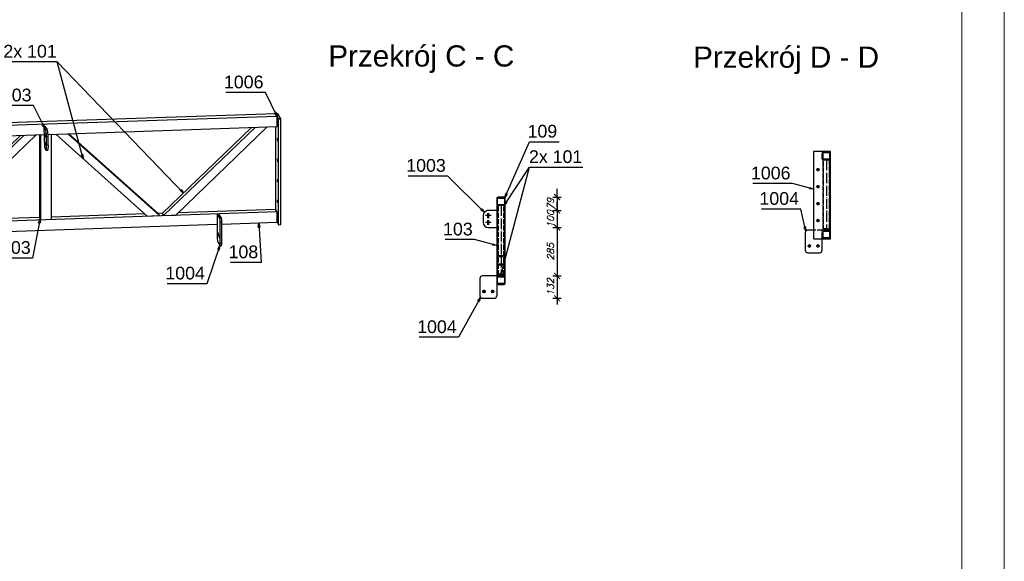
# Model space of a CAD drawing. Header units: millimetres. Extents: x 1814 to 94182, y 11562 to 49454.
# Tile 504 of 656: x 29978 to 30558, y 20591 to 20910. Entities that reach past the tile are written whole.
import ezdxf

# ---------------------------------------------------------------- set-up
doc = ezdxf.new("R2010")
doc.units = ezdxf.units.MM
doc.linetypes.add('ACAD_ISO02W100', pattern=[15, 12, -3])
doc.linetypes.add('ACAD_ISO04W100', pattern=[30, 24, -3, 0, -3])
doc.layers.add('pomoc', color=210, linetype='Continuous', lineweight=9, plot=False)
doc.layers.add('ramka', color=84, linetype='Continuous', lineweight=15)
doc.layers.add('wymiar', color=135, linetype='Continuous', lineweight=9)
doc.styles.add('ARIAL', font='arial.ttf')
doc.styles.add('WYMIARY', font='simplex.shx', dxfattribs={"oblique": 15})
doc.dimstyles.new('1-25', dxfattribs={"dimscale": 25, "dimtxt": 0.16, "dimasz": 0.2, "dimexe": 0.1, "dimexo": 0.1, "dimgap": 0.075, "dimtad": 1, "dimdec": 0, "dimlfac": 10, "dimrnd": 0.01, "dimzin": 9, "dimtxsty": 'WYMIARY', "dimblk": 'ARCHTICK', "dimcen": 0.2, "dimdle": 0.15, "dimadec": 1, "dimazin": 1, "dimtfac": 1, "dimtdec": 0, "dimtix": 1, "dimtmove": 2, "dimatfit": 3, "dimldrblk": 'ARCHTICK', "dimfxl": 0, "dimarcsym": 0})
pattern_1 = [(45, (30263.94353, 20754.4923), (-0.3535534, 0.3535534), [])]

# ---------------------------------------------------------------- blocks, each defined once
blk = doc.blocks.new('_ARCHTICK')
at = {"color": 0, "linetype": 'ByBlock', "lineweight": -2}
blk.add_solid([(0.4, 0.31), (0.31, 0.4), (-0.31, -0.4), (-0.4, -0.31)], dxfattribs=at)
blk = doc.blocks.new('*D3200')
at = {"layer": 'Defpoints', "color": 0}
for p in [(30261.44, 20805.89), (30256.44, 20798), (30294.47, 20798)]:
    blk.add_point(p, dxfattribs=at)
at = {"layer": 'wymiar', "color": 0, "lineweight": -2}
for p, q in [((30294.47, 20805.89), (30294.47, 20810.89)), ((30291.97, 20805.89), (30296.97, 20805.89)), ((30294.47, 20805.89), (30294.47, 20798)), ((30291.97, 20798), (30296.97, 20798)), ((30294.47, 20798), (30294.47, 20793))]:
    blk.add_line(p, q, dxfattribs=at)
at = {"layer": 'wymiar', "color": 0, "lineweight": -2, "xscale": 5, "yscale": 5, "zscale": 5}
for p, rotation in [((30294.47, 20805.89), 270), ((30294.47, 20798), 90)]:
    blk.add_blockref('_ARCHTICK', p, dxfattribs=dict(at, rotation=rotation))
at = {"layer": 'wymiar', "color": 0, "insert": (30290.59, 20801.95), "char_height": 4, "attachment_point": 5, "rotation": 90, "style": 'WYMIARY'}
blk.add_mtext('79', dxfattribs=at)
blk = doc.blocks.new('*D3201')
at = {"layer": 'Defpoints', "color": 0}
for p in [(30256.44, 20798), (30256.44, 20788.01), (30294.47, 20788.01)]:
    blk.add_point(p, dxfattribs=at)
at = {"layer": 'wymiar', "color": 0, "lineweight": -2}
for p, q in [((30294.47, 20798), (30294.47, 20803)), ((30291.97, 20798), (30296.97, 20798)), ((30294.47, 20798), (30294.47, 20788.01)), ((30291.97, 20788.01), (30296.97, 20788.01)), ((30294.47, 20788.01), (30294.47, 20783.01))]:
    blk.add_line(p, q, dxfattribs=at)
at = {"layer": 'wymiar', "color": 0, "lineweight": -2, "xscale": 5, "yscale": 5, "zscale": 5}
for p, rotation in [((30294.47, 20798), 270), ((30294.47, 20788.01), 90)]:
    blk.add_blockref('_ARCHTICK', p, dxfattribs=dict(at, rotation=rotation))
at = {"layer": 'wymiar', "color": 0, "insert": (30290.59, 20793.01), "char_height": 4, "attachment_point": 5, "rotation": 90, "style": 'WYMIARY'}
blk.add_mtext('100', dxfattribs=at)
blk = doc.blocks.new('*D3202')
at = {"layer": 'Defpoints', "color": 0}
for p in [(30256.44, 20788.01), (30254.69, 20759.49), (30294.47, 20759.49)]:
    blk.add_point(p, dxfattribs=at)
at = {"layer": 'wymiar', "color": 0, "lineweight": -2}
for p, q in [((30291.97, 20788.01), (30296.97, 20788.01)), ((30294.47, 20791.76), (30294.47, 20755.74)), ((30291.97, 20759.49), (30296.97, 20759.49))]:
    blk.add_line(p, q, dxfattribs=at)
at = {"layer": 'wymiar', "color": 0, "lineweight": -2, "xscale": 5, "yscale": 5, "zscale": 5}
for p, rotation in [((30294.47, 20788.01), 90), ((30294.47, 20759.49), 270)]:
    blk.add_blockref('_ARCHTICK', p, dxfattribs=dict(at, rotation=rotation))
at = {"layer": 'wymiar', "color": 0, "insert": (30290.59, 20773.75), "char_height": 4, "attachment_point": 5, "rotation": 90, "style": 'WYMIARY'}
blk.add_mtext('285', dxfattribs=at)
blk = doc.blocks.new('*D3203')
at = {"layer": 'Defpoints', "color": 0}
for p in [(30254.69, 20759.49), (30253.94, 20746.29), (30294.47, 20746.29)]:
    blk.add_point(p, dxfattribs=at)
at = {"layer": 'wymiar', "color": 0, "lineweight": -2}
for p, q in [((30291.97, 20759.49), (30296.97, 20759.49)), ((30294.47, 20763.24), (30294.47, 20742.54)), ((30291.97, 20746.29), (30296.97, 20746.29))]:
    blk.add_line(p, q, dxfattribs=at)
at = {"layer": 'wymiar', "color": 0, "lineweight": -2, "xscale": 5, "yscale": 5, "zscale": 5}
for p, rotation in [((30294.47, 20759.49), 90), ((30294.47, 20746.29), 270)]:
    blk.add_blockref('_ARCHTICK', p, dxfattribs=dict(at, rotation=rotation))
at = {"layer": 'wymiar', "color": 0, "insert": (30290.59, 20752.89), "char_height": 4, "attachment_point": 5, "rotation": 90, "style": 'WYMIARY'}
blk.add_mtext('132', dxfattribs=at)

msp = doc.modelspace()

# ---------------------------------------------------------------- hatches: boundary and pattern name
h = msp.add_hatch()
h.set_pattern_fill('HYPECUTREGION', color=10, scale=0.5, style=0, pattern_type=2)
h.set_pattern_definition(pattern_1)
h.paths.add_polyline_path([(30258.944, 20805.142), (30258.944, 20801.642, 0.4142136), (30259.694, 20800.892), (30263.194, 20800.892, 0.4142136), (30263.944, 20801.642), (30263.944, 20805.142, 0.4142136), (30263.194, 20805.892), (30259.694, 20805.892, 0.4142136)], flags=0)
h.paths.add_polyline_path([(30259.444, 20801.892), (30259.444, 20804.892, -0.4142136), (30259.944, 20805.392), (30262.944, 20805.392, -0.4142136), (30263.444, 20804.892), (30263.444, 20801.892, -0.4142136), (30262.944, 20801.392), (30259.944, 20801.392, -0.4142136)], flags=0)
h = msp.add_hatch()
h.set_pattern_fill('HYPECUTREGION', color=10, scale=0.5, style=0, pattern_type=2)
h.set_pattern_definition(pattern_1)
h.paths.add_polyline_path([(30258.944, 20758.742), (30258.944, 20755.242, 0.4142136), (30259.694, 20754.492), (30263.194, 20754.492, 0.4142136), (30263.944, 20755.242), (30263.944, 20758.742, 0.4142136), (30263.194, 20759.492), (30259.694, 20759.492, 0.4142136)], flags=0)
h.paths.add_polyline_path([(30259.444, 20755.492), (30259.444, 20758.492, -0.4142136), (30259.944, 20758.992), (30262.944, 20758.992, -0.4142136), (30263.444, 20758.492), (30263.444, 20755.492, -0.4142136), (30262.944, 20754.992), (30259.944, 20754.992, -0.4142136)], flags=0)
h = msp.add_hatch()
h.set_pattern_fill('HYPECUTREGION', color=10, scale=0.5, style=0, pattern_type=2)
h.set_pattern_definition(pattern_1)
h.paths.add_polyline_path([(30259.844, 20759.919), (30263.044, 20759.919), (30263.044, 20759.492), (30263.444, 20759.492), (30263.444, 20760.47), (30259.444, 20760.47), (30259.444, 20759.492), (30259.844, 20759.492)], flags=0)

# ---------------------------------------------------------------- linework, layer by layer
at = {"color": 7}
for p, q in [((30074.329, 20808.32), (29999.874, 20885.639)), ((30261.444, 20760.47), (30278.205, 20823.511))]:
    msp.add_line(p, q, dxfattribs=at)
at = {"color": 145, "linetype": 'Continuous', "ltscale": 0.25}
for p, q in [((30128.568, 20854.987), (28908.241, 20813.719)), ((30129.444, 20853.509), (28909.118, 20812.241)), ((30129.805, 20855.029), (30128.568, 20854.987)), ((30130.32, 20852.031), (30128.568, 20854.987)), ((30129.444, 20847.44), (30129.444, 20853.509)), ((30131.558, 20852.073), (30129.805, 20855.029)), ((30130.32, 20852.031), (30131.558, 20852.073)), ((30130.32, 20789.64), (30130.32, 20852.031)), ((30131.558, 20789.682), (30131.558, 20852.073)), ((29993.03, 20847.352), (29992.04, 20847.299)), ((29992.04, 20847.299), (29992.287, 20835.171)), ((29992.916, 20845.821), (29992.04, 20847.299)), ((29992.916, 20845.821), (29993.906, 20845.874)), ((29993.906, 20845.874), (29993.03, 20847.352)), ((29994.431, 20842.874), (30129.444, 20847.44)), ((30114.427, 20846.932), (30061.802, 20796.257)), ((30116.426, 20847), (30062.503, 20795.074)), ((30069.701, 20795.318), (30123.625, 20847.243)), ((30128.568, 20847.41), (30128.568, 20798.665)), ((29857.879, 20838.256), (29992.132, 20842.796)), ((29978.285, 20842.328), (29925.66, 20791.653)), ((29980.284, 20842.396), (29926.361, 20790.471)), ((29933.56, 20790.714), (29987.483, 20842.639)), ((29989.332, 20842.702), (29989.332, 20793.957)), ((29990.208, 20792.479), (29990.208, 20842.731)), ((29992.92, 20843.12), (29993.026, 20842.943)), ((29993.146, 20841.432), (29992.955, 20841.422)), ((29993.06, 20841.245), (29992.955, 20841.422)), ((29994.506, 20841.349), (29993.516, 20841.296)), ((29993.615, 20836.445), (29993.516, 20841.296)), ((29994.605, 20836.498), (29994.506, 20841.349)), ((29996.396, 20792.688), (29996.396, 20842.941)), ((29998.946, 20843.027), (30052.869, 20794.749)), ((30060.067, 20794.992), (30006.144, 20843.27)), ((30059.366, 20796.174), (30006.741, 20843.29)), ((29992.287, 20835.171), (29993.164, 20833.693)), ((29993.019, 20838.269), (29993.125, 20838.092)), ((29993.245, 20836.581), (29993.054, 20836.571)), ((29993.054, 20836.571), (29993.159, 20836.394)), ((29994.605, 20836.498), (29993.615, 20836.445)), ((29993.359, 20833.631), (29994.349, 20833.684)), ((30455.691, 20832.777), (30445.691, 20832.777)), ((30445.691, 20832.777), (30445.691, 20781.377)), ((30455.691, 20781.377), (30455.691, 20832.777)), ((30258.944, 20805.142), (30258.944, 20801.642)), ((30263.194, 20805.892), (30259.694, 20805.892)), ((30259.944, 20805.392), (30262.944, 20805.392)), ((30263.944, 20801.642), (30263.944, 20805.142)), ((30259.444, 20800.892), (30258.944, 20800.892)), ((30258.944, 20800.892), (30258.944, 20759.492)), ((30259.444, 20801.892), (30259.444, 20804.892)), ((30259.694, 20800.892), (30259.444, 20800.892)), ((30259.444, 20760.47), (30259.444, 20800.892)), ((30263.194, 20800.892), (30259.694, 20800.892)), ((30262.944, 20801.392), (30259.944, 20801.392)), ((30263.444, 20800.892), (30263.194, 20800.892)), ((30263.444, 20804.892), (30263.444, 20801.892)), ((30263.444, 20800.892), (30263.444, 20760.47)), ((30263.944, 20800.892), (30263.444, 20800.892)), ((30263.944, 20759.492), (30263.944, 20800.892)), ((30129.444, 20797.187), (29860.254, 20788.084)), ((29989.332, 20793.957), (29935.02, 20792.12)), ((29989.332, 20793.957), (29990.208, 20792.479)), ((30051.409, 20796.056), (29996.396, 20794.195)), ((30052.869, 20794.749), (30060.067, 20794.992)), ((30061.964, 20796.413), (30059.204, 20796.319)), ((30060.067, 20794.992), (30059.366, 20796.174)), ((30061.802, 20796.257), (30062.503, 20795.074)), ((30062.503, 20795.074), (30069.701, 20795.318)), ((30128.568, 20798.665), (30071.162, 20796.724)), ((30095.662, 20793.482), (30094.172, 20795.994)), ((30094.172, 20795.994), (30094.172, 20781.793)), ((30096.652, 20793.516), (30095.162, 20796.028)), ((30095.662, 20793.482), (30096.652, 20793.516)), ((30129.444, 20797.187), (30128.568, 20798.665)), ((30129.444, 20791.118), (30129.444, 20797.187)), ((30250.944, 20795.021), (30250.944, 20791.021)), ((30258.944, 20798.02), (30253.944, 20798.02)), ((29932.307, 20784.452), (30094.172, 20789.925)), ((30096.915, 20791.251), (30095.925, 20791.218)), ((30095.925, 20778.837), (30095.925, 20791.218)), ((30096.915, 20778.87), (30096.915, 20791.251)), ((30096.915, 20790.018), (30129.444, 20791.118)), ((30129.444, 20791.118), (30130.32, 20789.64)), ((30130.32, 20789.64), (30131.558, 20789.682)), ((30250.944, 20791.021), (30250.944, 20791.005)), ((30253.944, 20788.022), (30258.944, 20788.022)), ((30253.944, 20788.022), (30253.944, 20788.006)), ((30253.944, 20788.006), (30258.944, 20788.006)), ((30440.691, 20784.877), (30440.691, 20774.677)), ((30445.691, 20786.377), (30442.191, 20786.377)), ((30094.435, 20779.529), (30095.662, 20777.46)), ((30095.762, 20777.428), (30096.752, 20777.462)), ((30096.915, 20778.87), (30095.925, 20778.837)), ((30445.691, 20781.377), (30455.691, 20781.377)), ((30450.691, 20774.677), (30450.691, 20781.377)), ((30442.191, 20773.177), (30449.191, 20773.177)), ((30258.944, 20759.492), (30250.444, 20759.492)), ((30258.944, 20759.492), (30258.944, 20758.742)), ((30259.444, 20759.492), (30258.944, 20759.492)), ((30258.944, 20758.742), (30258.944, 20755.242)), ((30263.444, 20760.47), (30259.444, 20760.47)), ((30259.444, 20759.492), (30259.444, 20760.47)), ((30259.844, 20759.492), (30259.444, 20759.492)), ((30263.044, 20759.919), (30259.844, 20759.919)), ((30259.844, 20759.492), (30259.844, 20759.919)), ((30263.194, 20759.492), (30259.844, 20759.492)), ((30259.944, 20758.992), (30262.944, 20758.992)), ((30263.044, 20759.919), (30263.044, 20759.492)), ((30263.444, 20759.492), (30263.194, 20759.492)), ((30263.444, 20760.47), (30263.444, 20759.492)), ((30263.944, 20759.492), (30263.444, 20759.492)), ((30263.944, 20755.242), (30263.944, 20758.742)), ((30248.944, 20757.992), (30248.944, 20747.792)), ((30258.944, 20755.242), (30258.944, 20747.792)), ((30259.444, 20755.492), (30259.444, 20758.492)), ((30259.694, 20754.492), (30263.194, 20754.492)), ((30262.944, 20754.992), (30259.944, 20754.992)), ((30263.444, 20758.492), (30263.444, 20755.492)), ((30250.444, 20746.292), (30257.444, 20746.292))]:
    msp.add_line(p, q, dxfattribs=at)
at = {"color": 0, "linetype": 'ByBlock', "lineweight": -2}
for p, q in [((30128.716, 20855.937, 769.938), (30127.968, 20855.57, 769.938)), ((30129.444, 20853.509, 769.938), (30127.968, 20855.57, 769.938)), ((30128.716, 20855.937, 769.938), (30129.444, 20853.509, 769.938)), ((29991.732, 20848.982, 788.771), (29990.986, 20848.609, 788.771)), ((29992.478, 20846.56, 788.771), (29990.986, 20848.609, 788.771)), ((29991.732, 20848.982, 788.771), (29992.478, 20846.56, 788.771)), ((30014.944, 20831.007, 777.705), (30014.139, 20830.792, 777.705)), ((30015.189, 20828.485, 777.705), (30014.139, 20830.792, 777.705)), ((30014.944, 20831.007, 777.705), (30015.189, 20828.485, 777.705)), ((30443.385, 20811.577, -16503.232), (30443.169, 20810.772, -16503.232)), ((30443.385, 20811.577, -16503.232), (30445.691, 20810.528, -16503.232)), ((30072.895, 20810.409, 777.705), (30072.295, 20809.831, 777.705)), ((30074.329, 20808.32, 777.705), (30072.295, 20809.831, 777.705)), ((30072.895, 20810.409, 777.705), (30074.329, 20808.32, 777.705)), ((30263.724, 20805.673, -16887.216), (30264.351, 20808.128, -16887.216)), ((30265.114, 20807.792, -16887.216), (30263.724, 20805.673, -16887.216)), ((30265.114, 20807.792, -16887.216), (30264.351, 20808.128, -16887.216)), ((30445.691, 20810.528, -16503.232), (30443.169, 20810.772, -16503.232)), ((30263.319, 20800.892, -16912.582), (30264.345, 20803.21, -16912.582)), ((30265.041, 20802.752, -16912.582), (30263.319, 20800.892, -16912.582)), ((30265.041, 20802.752, -16912.582), (30264.345, 20803.21, -16912.582)), ((30250.154, 20798.971, -16945.052), (30249.567, 20798.379, -16945.052)), ((30251.636, 20796.914, -16945.052), (30249.567, 20798.379, -16945.052)), ((30250.154, 20798.971, -16945.052), (30251.636, 20796.914, -16945.052)), ((29988.895, 20790.839, 782.394), (29989.77, 20793.218, 782.394)), ((29988.895, 20790.839, 782.394), (29989.713, 20790.684, 782.394)), ((29989.77, 20793.218, 782.394), (29989.713, 20790.684, 782.394)), ((30118.384, 20788.234, 776.427), (30118.659, 20790.753, 776.427)), ((30118.384, 20788.234, 776.427), (30119.216, 20788.281, 776.427)), ((30118.659, 20790.753, 776.427), (30119.216, 20788.281, 776.427)), ((30440.983, 20788.468, -16531.931), (30440.171, 20788.283, -16531.931)), ((30441.131, 20785.938, -16531.931), (30440.171, 20788.283, -16531.931)), ((30440.983, 20788.468, -16531.931), (30441.131, 20785.938, -16531.931)), ((30094.512, 20775.211, 761.024), (30095.712, 20777.444, 761.024)), ((30095.712, 20777.444, 761.024), (30095.301, 20774.943, 761.024)), ((30256.637, 20778.394, -16941.732), (30256.421, 20777.589, -16941.732)), ((30258.944, 20777.345, -16941.732), (30256.421, 20777.589, -16941.732)), ((30256.637, 20778.394, -16941.732), (30258.944, 20777.345, -16941.732)), ((30094.512, 20775.211, 761.024), (30095.301, 20774.943, 761.024)), ((30261.444, 20760.47, -16912.582), (30261.683, 20762.993, -16912.582)), ((30262.489, 20762.779, -16912.582), (30261.444, 20760.47, -16912.582)), ((30262.489, 20762.779, -16912.582), (30261.683, 20762.993, -16912.582)), ((30247.81, 20744.745, -16930.931), (30249.383, 20746.732, -16930.931)), ((30247.81, 20744.745, -16930.931), (30248.539, 20744.342, -16930.931)), ((30249.383, 20746.732, -16930.931), (30248.539, 20744.342, -16930.931))]:
    msp.add_line(p, q, dxfattribs=at)
at = {"color": 84, "linetype": 'ACAD_ISO02W100', "ltscale": 0.25}
for p, q in [((30450.691, 20828.527), (30450.691, 20832.027)), ((30451.191, 20831.777), (30451.191, 20828.777)), ((30451.691, 20832.277), (30454.691, 20832.277)), ((30455.191, 20828.777), (30455.191, 20831.777)), ((30451.441, 20827.777), (30451.191, 20827.777)), ((30451.191, 20827.777), (30451.191, 20786.377)), ((30454.941, 20827.777), (30451.441, 20827.777)), ((30451.591, 20786.377), (30451.591, 20827.777)), ((30454.691, 20828.277), (30451.691, 20828.277)), ((30454.791, 20827.777), (30454.791, 20786.377)), ((30455.191, 20827.777), (30454.941, 20827.777)), ((30455.191, 20786.377), (30455.191, 20827.777)), ((30259.844, 20759.919), (30259.844, 20800.892)), ((30263.044, 20759.919), (30263.044, 20800.892)), ((30253.944, 20798.02), (30253.944, 20798.004)), ((30258.944, 20798.004), (30253.944, 20798.004)), ((30450.691, 20786.377), (30445.691, 20786.377)), ((30450.691, 20785.627), (30450.691, 20786.377)), ((30450.691, 20782.127), (30450.691, 20785.627)), ((30450.691, 20781.377), (30450.691, 20782.127)), ((30451.191, 20787.355), (30455.191, 20787.355)), ((30451.441, 20786.377), (30451.191, 20786.377)), ((30451.191, 20785.377), (30451.191, 20782.377)), ((30454.941, 20786.377), (30451.441, 20786.377)), ((30451.591, 20786.804), (30454.791, 20786.804)), ((30451.691, 20785.877), (30454.691, 20785.877)), ((30454.691, 20781.877), (30451.691, 20781.877)), ((30455.191, 20786.377), (30454.941, 20786.377)), ((30455.191, 20782.377), (30455.191, 20785.377)), ((30259.444, 20771.468), (30263.444, 20771.468)), ((30259.844, 20770.922), (30263.044, 20770.922)), ((30259.444, 20766.005), (30263.444, 20766.005)), ((30259.844, 20766.551), (30263.044, 20766.551))]:
    msp.add_line(p, q, dxfattribs=at)
at = {"color": 10, "linetype": 'ACAD_ISO04W100', "ltscale": 0.25}
for p, q in [((30455.691, 20832.777), (30455.691, 20832.777)), ((30453.191, 20827.777), (30453.191, 20786.377)), ((30263.944, 20805.892), (30263.944, 20805.892)), ((30261.444, 20800.892), (30261.444, 20766.005)), ((30261.444, 20800.892), (30261.444, 20759.492)), ((30263.944, 20759.492), (30263.944, 20800.892)), ((30255.044, 20795.021), (30252.244, 20795.021)), ((30255.044, 20795.005), (30252.244, 20795.005)), ((30255.144, 20795.052), (30252.744, 20795.052)), ((30255.144, 20794.986), (30252.744, 20794.986)), ((30255.644, 20795.021), (30252.844, 20795.021)), ((30255.644, 20795.005), (30252.844, 20795.005)), ((30253.644, 20793.621), (30253.644, 20796.42)), ((30253.644, 20793.605), (30253.644, 20796.404)), ((30253.644, 20795.005), (30253.644, 20795.021)), ((30253.944, 20793.852), (30253.944, 20796.251)), ((30253.944, 20793.786), (30253.944, 20796.185)), ((30253.944, 20794.966), (30253.944, 20795.094)), ((30254.244, 20793.621), (30254.244, 20796.42)), ((30254.244, 20793.605), (30254.244, 20796.404)), ((30254.244, 20795.005), (30254.244, 20795.021)), ((30255.044, 20791.021), (30252.244, 20791.021)), ((30255.044, 20791.005), (30252.244, 20791.005)), ((30255.144, 20791.053), (30252.744, 20791.053)), ((30255.144, 20790.986), (30252.744, 20790.986)), ((30255.644, 20791.021), (30252.844, 20791.021)), ((30255.644, 20791.005), (30252.844, 20791.005)), ((30253.644, 20789.622), (30253.644, 20792.421)), ((30253.644, 20789.606), (30253.644, 20792.405)), ((30253.644, 20791.005), (30253.644, 20791.021)), ((30253.944, 20789.853), (30253.944, 20792.252)), ((30253.944, 20789.787), (30253.944, 20792.186)), ((30253.944, 20790.966), (30253.944, 20791.095)), ((30254.244, 20789.622), (30254.244, 20792.421)), ((30254.244, 20789.606), (30254.244, 20792.405)), ((30254.244, 20791.005), (30254.244, 20791.021)), ((30455.691, 20781.377), (30455.691, 20781.377)), ((30263.944, 20754.492), (30263.944, 20754.492))]:
    msp.add_line(p, q, dxfattribs=at)
at = {"color": 7}
for points in [[(30015.189, 20828.485), (29999.874, 20885.639), (29968.416, 20885.639)], [(30129.444, 20853.509), (30122.563, 20867.529), (30099.254, 20867.529)], [(29992.478, 20846.56), (29985.825, 20859.852), (29962.517, 20859.852)], [(30263.724, 20805.673), (30278.205, 20838.511), (30295.687, 20838.511)], [(30263.319, 20800.892), (30278.205, 20823.511), (30309.663, 20823.511)], [(30251.636, 20796.914), (30230.019, 20818.362), (30206.71, 20818.362)], [(30445.691, 20810.528), (30433.191, 20813.877), (30409.883, 20813.877)], [(30441.131, 20785.938), (30438.191, 20798.877), (30414.883, 20798.877)], [(29989.77, 20793.218), (29985.364, 20769.979), (29967.883, 20769.979)], [(30118.659, 20790.753), (30119.978, 20767.413), (30101.967, 20767.413)], [(30095.712, 20777.444), (30088.043, 20754.906), (30064.735, 20754.906)], [(30258.944, 20777.345), (30245.891, 20780.842), (30228.41, 20780.842)], [(30249.383, 20746.732), (30236.444, 20723.298), (30213.135, 20723.298)]]:
    msp.add_lwpolyline(points, dxfattribs=at)
at = {"color": 7, "linetype": 'Continuous', "ltscale": 0.25}
for points in [[(30448.191, 20822.977), (30448.191, 20822.077), (30447.291, 20822.077)], [(30448.191, 20821.477), (30448.421, 20821.523), (30448.616, 20821.653), (30448.746, 20821.847), (30448.791, 20822.077), (30448.746, 20822.307), (30448.616, 20822.501), (30448.421, 20822.631), (30448.191, 20822.677), (30447.962, 20822.631), (30447.767, 20822.501), (30447.637, 20822.307), (30447.591, 20822.077), (30447.637, 20821.847), (30447.767, 20821.653), (30447.962, 20821.523), (30448.191, 20821.477)], [(30449.091, 20822.077), (30448.191, 20822.077), (30448.191, 20821.177)], [(30448.191, 20812.977), (30448.191, 20812.077), (30447.291, 20812.077)], [(30448.191, 20811.477), (30448.421, 20811.523), (30448.616, 20811.653), (30448.746, 20811.847), (30448.791, 20812.077), (30448.746, 20812.307), (30448.616, 20812.501), (30448.421, 20812.631), (30448.191, 20812.677), (30447.962, 20812.631), (30447.767, 20812.501), (30447.637, 20812.307), (30447.591, 20812.077), (30447.637, 20811.847), (30447.767, 20811.653), (30447.962, 20811.523), (30448.191, 20811.477)], [(30449.091, 20812.077), (30448.191, 20812.077), (30448.191, 20811.177)], [(30448.191, 20802.977), (30448.191, 20802.077), (30447.291, 20802.077)], [(30448.191, 20801.477), (30448.421, 20801.523), (30448.616, 20801.653), (30448.746, 20801.847), (30448.791, 20802.077), (30448.746, 20802.307), (30448.616, 20802.501), (30448.421, 20802.631), (30448.191, 20802.677), (30447.962, 20802.631), (30447.767, 20802.501), (30447.637, 20802.307), (30447.591, 20802.077), (30447.637, 20801.847), (30447.767, 20801.653), (30447.962, 20801.523), (30448.191, 20801.477)], [(30449.091, 20802.077), (30448.191, 20802.077), (30448.191, 20801.177)], [(30448.191, 20792.977), (30448.191, 20792.077), (30447.291, 20792.077)], [(30448.191, 20791.477), (30448.421, 20791.523), (30448.616, 20791.653), (30448.746, 20791.847), (30448.791, 20792.077), (30448.746, 20792.307), (30448.616, 20792.501), (30448.421, 20792.631), (30448.191, 20792.677), (30447.962, 20792.631), (30447.767, 20792.501), (30447.637, 20792.307), (30447.591, 20792.077), (30447.637, 20791.847), (30447.767, 20791.653), (30447.962, 20791.523), (30448.191, 20791.477)], [(30449.091, 20792.077), (30448.191, 20792.077), (30448.191, 20791.177)], [(30442.291, 20777.177), (30443.191, 20777.177), (30443.191, 20778.077)], [(30443.191, 20777.777), (30442.962, 20777.731), (30442.767, 20777.601), (30442.637, 20777.407), (30442.591, 20777.177), (30442.637, 20776.947), (30442.767, 20776.753), (30442.962, 20776.623), (30443.191, 20776.577), (30443.421, 20776.623), (30443.616, 20776.753), (30443.746, 20776.947), (30443.791, 20777.177), (30443.746, 20777.407), (30443.616, 20777.601), (30443.421, 20777.731), (30443.191, 20777.777)], [(30443.191, 20776.277), (30443.191, 20777.177), (30444.091, 20777.177)], [(30447.291, 20777.177), (30448.191, 20777.177), (30448.191, 20778.077)], [(30448.191, 20777.777), (30447.962, 20777.731), (30447.767, 20777.601), (30447.637, 20777.407), (30447.591, 20777.177), (30447.637, 20776.947), (30447.767, 20776.753), (30447.962, 20776.623), (30448.191, 20776.577), (30448.421, 20776.623), (30448.616, 20776.753), (30448.746, 20776.947), (30448.791, 20777.177), (30448.746, 20777.407), (30448.616, 20777.601), (30448.421, 20777.731), (30448.191, 20777.777)], [(30448.191, 20776.277), (30448.191, 20777.177), (30449.091, 20777.177)], [(30250.544, 20750.292), (30251.444, 20750.292), (30251.444, 20751.192)], [(30251.444, 20750.892), (30251.214, 20750.847), (30251.019, 20750.717), (30250.889, 20750.522), (30250.844, 20750.292), (30250.889, 20750.063), (30251.019, 20749.868), (30251.214, 20749.738), (30251.444, 20749.692), (30251.673, 20749.738), (30251.868, 20749.868), (30251.998, 20750.063), (30252.044, 20750.292), (30251.998, 20750.522), (30251.868, 20750.717), (30251.673, 20750.847), (30251.444, 20750.892)], [(30251.444, 20749.392), (30251.444, 20750.292), (30252.344, 20750.292)], [(30255.544, 20750.292), (30256.444, 20750.292), (30256.444, 20751.192)], [(30256.444, 20750.892), (30256.214, 20750.847), (30256.019, 20750.717), (30255.889, 20750.522), (30255.844, 20750.292), (30255.889, 20750.063), (30256.019, 20749.868), (30256.214, 20749.738), (30256.444, 20749.692), (30256.673, 20749.738), (30256.868, 20749.868), (30256.998, 20750.063), (30257.044, 20750.292), (30256.998, 20750.522), (30256.868, 20750.717), (30256.673, 20750.847), (30256.444, 20750.892)], [(30256.444, 20749.392), (30256.444, 20750.292), (30257.344, 20750.292)]]:
    msp.add_lwpolyline(points, dxfattribs=at)
at = {"color": 145, "linetype": 'Continuous', "ltscale": 0.25, "extrusion": (-0.990123, -0.033483, 0.136146)}
for centre in [(-19809.563, 4195.609, -30530.057), (-19797.432, 4195.553, -30529.65), (-19785.3, 4195.498, -30529.244), (-19773.169, 4195.442, -30528.838), (-19755.093, 4190.554, -30493.269), (-19753.587, 4190.666, -30494.087)]:
    msp.add_circle(centre, 0.875, dxfattribs=at)
at = {"color": 145, "linetype": 'Continuous', "ltscale": 0.25}
for centre in [(30448.191, 20822.077), (30448.191, 20812.077), (30448.191, 20802.077), (30448.191, 20792.077), (30443.191, 20777.177), (30448.191, 20777.177), (30251.444, 20750.292), (30256.444, 20750.292)]:
    msp.add_circle(centre, 0.7, dxfattribs=at)
at = {"color": 145, "linetype": 'Continuous', "ltscale": 0.25, "extrusion": (-0.989925, -0.052893, 0.131343)}
for centre, radius, start, end in [((-19212.198, 4079.828, -30793.222), 3.75, 75.900791, 165.900791), ((-19212.198, 4079.958, -30794.205), 3.75, 75.900791, 165.900791), ((-19207.44, 4079.801, -30793.016), 0.875, 165.900791, 345.900791), ((-19207.348, 4079.807, -30793.063), 3.75, 345.900791, 75.900791), ((-19207.348, 4079.937, -30794.046), 3.75, 8.400791, 75.900791)]:
    msp.add_arc(centre, radius, start, end, dxfattribs=at)
at = {"color": 145, "linetype": 'Continuous', "ltscale": 0.25, "extrusion": (0.989925, 0.052893, -0.131343)}
for centre, start, end in [((19212.289, 4079.822, 30793.174), 194.099209, 14.099209), ((19212.106, 4079.835, 30793.269), 14.099209, 194.099209), ((19207.257, 4079.814, 30793.111), 14.099209, 194.099209)]:
    msp.add_arc(centre, 0.875, start, end, dxfattribs=at)
at = {"color": 84, "linetype": 'ACAD_ISO02W100', "ltscale": 0.25}
for centre, start, end in [((30451.441, 20832.027), 90, 180), ((30451.441, 20828.527), 180, 270), ((30454.941, 20832.027), 0, 90), ((30454.941, 20828.527), 270, 0), ((30451.441, 20785.627), 90, 180), ((30451.441, 20782.127), 180, 270), ((30454.941, 20785.627), 0, 90), ((30454.941, 20782.127), 270, 0)]:
    msp.add_arc(centre, 0.75, start, end, dxfattribs=at)
at = {"color": 84, "linetype": 'ACAD_ISO02W100', "ltscale": 0.25, "extrusion": (0, 0, -1)}
for centre, start, end in [((-30451.691, 20831.777), 0, 90), ((-30451.691, 20828.777), 270, 0), ((-30454.691, 20831.777), 90, 180), ((-30454.691, 20828.777), 180, 270), ((-30451.691, 20785.377), 0, 90), ((-30451.691, 20782.377), 270, 0)]:
    msp.add_arc(centre, 0.5, start, end, dxfattribs=at)
at = {"color": 145, "linetype": 'Continuous', "ltscale": 0.25}
for centre, radius, start, end in [((30259.694, 20805.142), 0.75, 90, 180), ((30263.194, 20805.142), 0.75, 0, 90), ((30259.694, 20801.642), 0.75, 180, 270), ((30263.194, 20801.642), 0.75, 270, 0), ((30442.191, 20784.877), 1.5, 90, 180), ((30442.191, 20774.677), 1.5, 180, 270), ((30449.191, 20774.677), 1.5, 270, 0), ((30250.444, 20757.992), 1.5, 90, 180), ((30259.694, 20758.742), 0.75, 90, 180), ((30263.194, 20758.742), 0.75, 0, 90), ((30259.694, 20755.242), 0.75, 180, 270), ((30263.194, 20755.242), 0.75, 270, 0), ((30250.444, 20747.792), 1.5, 180, 270), ((30257.444, 20747.792), 1.5, 270, 0)]:
    msp.add_arc(centre, radius, start, end, dxfattribs=at)
at = {"color": 145, "linetype": 'Continuous', "ltscale": 0.25, "extrusion": (3.63798e-13, -1.5069e-13, -1)}
msp.add_arc((-30259.944, 20804.892, 0), 0.5, 0, 90, dxfattribs=at)
at = {"color": 145, "linetype": 'Continuous', "ltscale": 0.25, "extrusion": (-1.5069e-13, -3.63798e-13, -1)}
msp.add_arc((-30262.944, 20804.892, 0), 0.5, 90, 180, dxfattribs=at)
at = {"color": 145, "linetype": 'Continuous', "ltscale": 0.25, "extrusion": (3.63798e-13, 1.5069e-13, -1)}
msp.add_arc((-30259.944, 20801.892, 0), 0.5, 270, 0, dxfattribs=at)
at = {"color": 145, "linetype": 'Continuous', "ltscale": 0.25, "extrusion": (-5.97405e-14, 4.54747e-13, -1)}
msp.add_arc((-30262.944, 20801.892, 0), 0.5, 180, 270, dxfattribs=at)
at = {"color": 145, "linetype": 'Continuous', "ltscale": 0.25, "extrusion": (-0.990123, -0.033483, 0.136146)}
for centre, start, end in [((-19762.627, 4190.732, -30494.563), 76.050816, 166.050816), ((-19762.627, 4190.866, -30495.545), 76.050816, 166.050816), ((-19752.362, 4190.517, -30493.003), 256.050816, 346.050816), ((-19750.253, 4190.675, -30494.149), 346.050816, 76.050816), ((-19750.253, 4190.81, -30495.13), 8.550816, 76.050816)]:
    msp.add_arc(centre, 1.875, start, end, dxfattribs=at)
at = {"color": 145, "linetype": 'Continuous', "ltscale": 0.25, "extrusion": (3.03104e-14, 0.019996, 0.9998)}
msp.add_arc((-30253.944, -20790.863, 415.817), 3, 270, 0, dxfattribs=at)
at = {"color": 84, "linetype": 'ACAD_ISO02W100', "ltscale": 0.25, "extrusion": (-9.00694e-15, 0.019996, 0.9998)}
msp.add_arc((-30253.944, -20790.847, 415.817), 3, 270, 360, dxfattribs=at)
at = {"color": 145, "linetype": 'Continuous', "ltscale": 0.25, "extrusion": (1.51552e-14, 0.019996, 0.9998)}
msp.add_arc((-30253.944, -20786.865, 415.737), 3, 360, 90, dxfattribs=at)
at = {"color": 145, "linetype": 'Continuous', "ltscale": 0.25, "extrusion": (0, 0.019996, 0.9998)}
msp.add_arc((-30253.944, -20786.849, 415.737), 3, 0, 90, dxfattribs=at)
at = {"color": 84, "linetype": 'ACAD_ISO02W100', "ltscale": 0.25, "extrusion": (1.5069e-13, 3.63798e-13, -1)}
msp.add_arc((-30454.691, 20785.377, 0), 0.5, 90, 180, dxfattribs=at)
at = {"color": 84, "linetype": 'ACAD_ISO02W100', "ltscale": 0.25, "extrusion": (1.5069e-13, -3.63798e-13, -1)}
msp.add_arc((-30454.691, 20782.377, 0), 0.5, 180, 270, dxfattribs=at)
at = {"color": 145, "linetype": 'Continuous', "ltscale": 0.25, "extrusion": (9.09495e-14, -3.76725e-14, -1)}
msp.add_arc((-30259.944, 20758.492, 0), 0.5, 0, 90, dxfattribs=at)
at = {"color": 145, "linetype": 'Continuous', "ltscale": 0.25, "extrusion": (-3.76725e-14, -9.09495e-14, -1)}
msp.add_arc((-30262.944, 20758.492, 0), 0.5, 90, 180, dxfattribs=at)
at = {"color": 145, "linetype": 'Continuous', "ltscale": 0.25, "extrusion": (2.72848e-13, 1.13018e-13, -1)}
msp.add_arc((-30259.944, 20755.492, 0), 0.5, 270, 0, dxfattribs=at)
at = {"color": 145, "linetype": 'Continuous', "ltscale": 0.25, "extrusion": (-2.2068e-14, 3.63798e-13, -1)}
msp.add_arc((-30262.944, 20755.492, 0), 0.5, 180, 270, dxfattribs=at)
at = {"layer": 'pomoc'}
msp.add_lwpolyline([(28808.067, 21322.087), (30558.067, 21322.087), (30558.067, 20272.087), (28808.067, 20272.087)], close=True, dxfattribs=at)
at = {"layer": 'ramka', "linetype": 'Continuous'}
msp.add_line((30533.067, 21259.725), (30533.067, 20297.087), dxfattribs=at)

# ---------------------------------------------------------------- texts
at = {"color": 7, "style": 'ARIAL'}
for s, p in [('2x 101', (29968.109, 20888.139)), ('1006', (30098.114, 20870.029)), ('1003', (29961.376, 20862.352)), ('109', (30277.065, 20841.011)), ('1003', (30205.569, 20820.862)), ('2x 101', (30277.898, 20826.011)), ('1006', (30408.742, 20816.377)), ('1004', (30413.742, 20801.377)), ('103', (30227.269, 20783.342)), ('103', (29966.742, 20772.479)), ('108', (30100.826, 20769.913)), ('1004', (30063.594, 20757.406)), ('1004', (30211.994, 20725.798))]:
    msp.add_text(s, height=7.5, dxfattribs=at).set_placement(p)
at = {"color": 84, "style": 'ARIAL'}
for s, p in [('Przekrój C - C', (30159.633, 20882.862)), ('Przekrój D - D', (30374.633, 20882.177))]:
    msp.add_text(s, height=12.5, dxfattribs=at).set_placement(p)

# ---------------------------------------------------------------- dimensions: what is measured, and where the dimension line sits
at = {"layer": 'wymiar'}
for base, p1, p2, picture, middle in [((30294.467, 20798.004), (30261.444, 20805.892), (30256.444, 20798.004), '*D3200', (30290.592, 20801.948)), ((30294.467, 20788.006), (30256.444, 20798.004), (30256.444, 20788.006), '*D3201', (30290.592, 20793.005)), ((30294.467, 20759.492), (30256.444, 20788.006), (30254.694, 20759.492), '*D3202', (30290.592, 20773.749)), ((30294.467, 20746.292), (30254.694, 20759.492), (30253.944, 20746.292), '*D3203', (30290.592, 20752.892))]:
    dim = msp.add_linear_dim(base=base, p1=p1, p2=p2, angle=90, dimstyle='1-25', dxfattribs=at)
    dim.commit()
    dim.dimension.update_dxf_attribs({"geometry": picture, "text_midpoint": middle})

doc.saveas('drawing.dxf')
